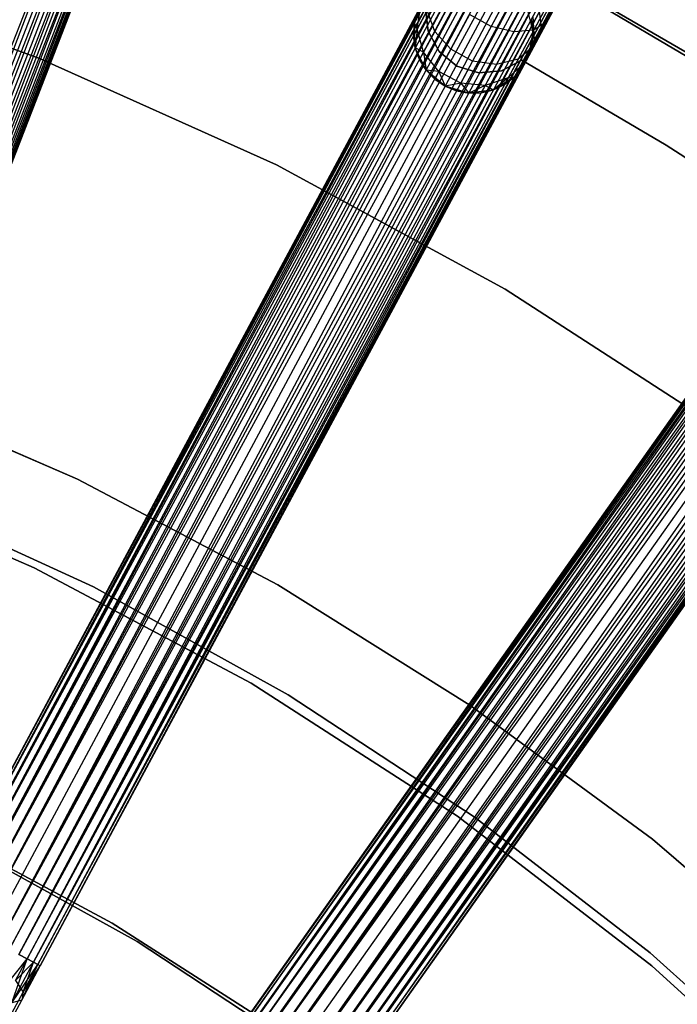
# Model space of a CAD drawing. Extents: x -102 to 102, y -101 to 102.
# Tile 445 of 481: x 21 to 32, y 37 to 54. Entities that reach past the tile are written whole.
import ezdxf

# ---------------------------------------------------------------- set-up
doc = ezdxf.new("R2010")
doc.units = 0
doc.header["$LTSCALE"] = 25.4
doc.layers.get('0').update_dxf_attribs({"linetype": 'CONTINUOUS'})

# ---------------------------------------------------------------- blocks, each defined once
blk = doc.blocks.new('NL2500011659_STL')
at = {"color": 0}
for p, q in [((29.328, 75.126, -6.522), (16.01, 40.198, -6.586)), ((29.328, 75.126, -6.522), (16.01, 40.198, -6.586)), ((29.514, 75.054, -8.414), (15.825, 40.27, -8.478)), ((29.514, 75.054, -8.414), (15.825, 40.27, -8.478)), ((16.01, 40.198, -8.414), (29.514, 75.054, -8.414)), ((16.01, 40.198, -8.414), (29.514, 75.054, -8.414)), ((16.01, 40.198, -6.586), (29.683, 74.989, -6.691)), ((16.01, 40.198, -6.586), (29.683, 74.989, -6.691)), ((16.179, 40.132, -8.309), (29.514, 75.054, -8.414)), ((16.179, 40.132, -8.309), (29.514, 75.054, -8.414)), ((16.179, 40.132, -6.691), (29.683, 74.989, -6.691)), ((16.179, 40.132, -6.691), (29.683, 74.989, -6.691)), ((29.827, 74.933, -8.169), (16.179, 40.132, -8.309)), ((29.827, 74.933, -8.169), (16.179, 40.132, -8.309)), ((29.683, 74.989, -6.691), (16.324, 40.076, -6.831)), ((29.683, 74.989, -6.691), (16.324, 40.076, -6.831)), ((16.324, 40.076, -8.169), (29.827, 74.933, -8.169)), ((16.324, 40.076, -8.169), (29.827, 74.933, -8.169)), ((16.438, 40.032, -8), (29.827, 74.933, -8.169)), ((16.438, 40.032, -8), (29.827, 74.933, -8.169)), ((16.324, 40.076, -6.831), (29.942, 74.889, -7)), ((16.324, 40.076, -6.831), (29.942, 74.889, -7)), ((16.438, 40.032, -7), (29.942, 74.889, -7)), ((16.438, 40.032, -7), (29.942, 74.889, -7)), ((30.021, 74.858, -7.809), (16.438, 40.032, -8)), ((30.021, 74.858, -7.809), (16.438, 40.032, -8)), ((29.942, 74.889, -7), (16.518, 40.001, -7.191)), ((29.942, 74.889, -7), (16.518, 40.001, -7.191)), ((16.518, 40.001, -7.809), (30.021, 74.858, -7.809)), ((16.518, 40.001, -7.809), (30.021, 74.858, -7.809)), ((16.518, 40.001, -7.191), (30.062, 74.842, -7.395)), ((16.518, 40.001, -7.191), (30.062, 74.842, -7.395)), ((16.558, 39.985, -7.605), (30.021, 74.858, -7.809)), ((16.558, 39.985, -7.605), (30.021, 74.858, -7.809)), ((30.062, 74.842, -7.395), (16.558, 39.985, -7.605)), ((16.558, 39.985, -7.395), (30.062, 74.842, -7.395)), ((30.062, 74.842, -7.395), (16.558, 39.985, -7.605)), ((16.558, 39.985, -7.395), (30.062, 74.842, -7.395)), ((19.595, 38.59, -7.395), (37.28, 71.523, -7.395)), ((19.595, 38.59, -7.605), (37.28, 71.523, -7.395)), ((19.595, 38.59, -7.605), (37.28, 71.523, -7.395)), ((19.595, 38.59, -7.395), (37.28, 71.523, -7.395)), ((37.318, 71.503, -7.809), (19.595, 38.59, -7.605)), ((37.318, 71.503, -7.809), (19.595, 38.59, -7.605)), ((37.28, 71.523, -7.395), (19.633, 38.57, -7.191)), ((37.28, 71.523, -7.395), (19.633, 38.57, -7.191)), ((19.633, 38.57, -7.809), (37.318, 71.503, -7.809)), ((19.633, 38.57, -7.809), (37.318, 71.503, -7.809)), ((19.633, 38.57, -7.191), (37.393, 71.463, -7)), ((19.633, 38.57, -7.191), (37.393, 71.463, -7)), ((19.708, 38.53, -8), (37.318, 71.503, -7.809)), ((19.708, 38.53, -8), (37.318, 71.503, -7.809)), ((19.708, 38.53, -7), (37.393, 71.463, -7)), ((19.708, 38.53, -7), (37.393, 71.463, -7)), ((37.393, 71.463, -7), (19.816, 38.471, -6.831)), ((37.393, 71.463, -7), (19.816, 38.471, -6.831)), ((37.501, 71.405, -8.169), (19.708, 38.53, -8)), ((37.501, 71.405, -8.169), (19.708, 38.53, -8)), ((19.816, 38.471, -8.169), (37.501, 71.405, -8.169)), ((19.816, 38.471, -8.169), (37.501, 71.405, -8.169)), ((19.816, 38.471, -6.831), (37.638, 71.331, -6.691)), ((19.816, 38.471, -6.831), (37.638, 71.331, -6.691)), ((19.953, 38.398, -8.309), (37.501, 71.405, -8.169)), ((19.953, 38.398, -8.309), (37.501, 71.405, -8.169)), ((19.953, 38.398, -6.691), (37.638, 71.331, -6.691)), ((19.953, 38.398, -6.691), (37.638, 71.331, -6.691)), ((37.638, 71.331, -6.691), (20.113, 38.312, -6.586)), ((37.638, 71.331, -6.691), (20.113, 38.312, -6.586)), ((37.797, 71.245, -8.414), (19.953, 38.398, -8.309)), ((37.797, 71.245, -8.414), (19.953, 38.398, -8.309)), ((20.113, 38.312, -8.414), (37.797, 71.245, -8.414)), ((20.113, 38.312, -8.414), (37.797, 71.245, -8.414)), ((20.113, 38.312, -6.586), (37.973, 71.151, -6.522)), ((20.113, 38.312, -6.586), (37.973, 71.151, -6.522)), ((20.288, 38.218, -8.478), (37.797, 71.245, -8.414)), ((20.288, 38.218, -8.478), (37.797, 71.245, -8.414)), ((20.288, 38.218, -6.522), (37.973, 71.151, -6.522)), ((20.288, 38.218, -6.522), (37.973, 71.151, -6.522)), ((20.288, 38.218, -8.478), (38.156, 71.053, -8.5)), ((20.288, 38.218, -8.478), (38.156, 71.053, -8.5)), ((20.471, 38.12, -6.5), (38.156, 71.053, -6.5)), ((20.471, 38.12, -6.5), (38.156, 71.053, -6.5)), ((20.471, 38.12, -8.5), (38.156, 71.053, -8.5)), ((20.471, 38.12, -8.5), (38.156, 71.053, -8.5)), ((20.654, 38.022, -8.478), (38.156, 71.053, -8.5)), ((20.654, 38.022, -8.478), (38.156, 71.053, -8.5)), ((20.654, 38.022, -6.522), (38.339, 70.955, -6.522)), ((20.654, 38.022, -6.522), (38.339, 70.955, -6.522)), ((38.514, 70.861, -8.414), (20.654, 38.022, -8.478)), ((38.514, 70.861, -8.414), (20.654, 38.022, -8.478)), ((38.339, 70.955, -6.522), (20.829, 37.927, -6.586)), ((38.339, 70.955, -6.522), (20.829, 37.927, -6.586)), ((20.829, 37.927, -8.414), (38.514, 70.861, -8.414)), ((20.829, 37.927, -8.414), (38.514, 70.861, -8.414)), ((20.989, 37.842, -8.309), (38.514, 70.861, -8.414)), ((20.989, 37.842, -8.309), (38.514, 70.861, -8.414)), ((20.829, 37.927, -6.586), (38.674, 70.775, -6.691)), ((20.829, 37.927, -6.586), (38.674, 70.775, -6.691)), ((20.989, 37.842, -6.691), (38.674, 70.775, -6.691)), ((20.989, 37.842, -6.691), (38.674, 70.775, -6.691)), ((38.811, 70.701, -8.169), (20.989, 37.842, -8.309)), ((38.811, 70.701, -8.169), (20.989, 37.842, -8.309)), ((38.674, 70.775, -6.691), (21.126, 37.768, -6.831)), ((38.674, 70.775, -6.691), (21.126, 37.768, -6.831)), ((21.126, 37.768, -8.169), (38.811, 70.701, -8.169)), ((21.126, 37.768, -8.169), (38.811, 70.701, -8.169)), ((21.126, 37.768, -6.831), (38.919, 70.643, -7)), ((21.126, 37.768, -6.831), (38.919, 70.643, -7)), ((21.234, 37.71, -8), (38.811, 70.701, -8.169)), ((21.234, 37.71, -8), (38.811, 70.701, -8.169)), ((21.234, 37.71, -7), (38.919, 70.643, -7)), ((21.234, 37.71, -7), (38.919, 70.643, -7)), ((38.919, 70.643, -7), (21.309, 37.67, -7.191)), ((38.919, 70.643, -7), (21.309, 37.67, -7.191)), ((38.994, 70.603, -7.809), (21.234, 37.71, -8)), ((38.994, 70.603, -7.809), (21.234, 37.71, -8)), ((21.309, 37.67, -7.809), (38.994, 70.603, -7.809)), ((21.309, 37.67, -7.809), (38.994, 70.603, -7.809)), ((21.309, 37.67, -7.191), (39.032, 70.582, -7.395)), ((21.309, 37.67, -7.191), (39.032, 70.582, -7.395)), ((21.347, 37.649, -7.605), (38.994, 70.603, -7.809)), ((21.347, 37.649, -7.605), (38.994, 70.603, -7.809)), ((39.032, 70.582, -7.395), (21.347, 37.649, -7.605)), ((21.347, 37.649, -7.395), (39.032, 70.582, -7.395)), ((39.032, 70.582, -7.395), (21.347, 37.649, -7.605)), ((21.347, 37.649, -7.395), (39.032, 70.582, -7.395)), ((24.19, 35.892, -7.395), (45.787, 66.402, -7.395)), ((24.19, 35.892, -7.605), (45.787, 66.402, -7.395)), ((24.19, 35.892, -7.605), (45.787, 66.402, -7.395)), ((24.19, 35.892, -7.395), (45.787, 66.402, -7.395)), ((45.823, 66.377, -7.809), (24.19, 35.892, -7.605)), ((45.823, 66.377, -7.809), (24.19, 35.892, -7.605)), ((45.787, 66.402, -7.395), (24.225, 35.867, -7.191)), ((45.787, 66.402, -7.395), (24.225, 35.867, -7.191)), ((24.225, 35.867, -7.809), (45.823, 66.377, -7.809)), ((24.225, 35.867, -7.809), (45.823, 66.377, -7.809)), ((24.294, 35.818, -8), (45.823, 66.377, -7.809)), ((24.294, 35.818, -8), (45.823, 66.377, -7.809)), ((24.225, 35.867, -7.191), (45.892, 66.328, -7)), ((24.225, 35.867, -7.191), (45.892, 66.328, -7)), ((24.294, 35.818, -7), (45.892, 66.328, -7)), ((24.294, 35.818, -7), (45.892, 66.328, -7)), ((45.993, 66.257, -8.169), (24.294, 35.818, -8)), ((45.993, 66.257, -8.169), (24.294, 35.818, -8)), ((45.892, 66.328, -7), (24.395, 35.747, -6.831)), ((45.892, 66.328, -7), (24.395, 35.747, -6.831)), ((24.395, 35.747, -8.169), (45.993, 66.257, -8.169)), ((24.395, 35.747, -8.169), (45.993, 66.257, -8.169)), ((24.522, 35.657, -8.309), (45.993, 66.257, -8.169)), ((24.522, 35.657, -8.309), (45.993, 66.257, -8.169)), ((24.395, 35.747, -6.831), (46.119, 66.167, -6.691)), ((24.395, 35.747, -6.831), (46.119, 66.167, -6.691)), ((24.522, 35.657, -6.691), (46.119, 66.167, -6.691)), ((24.522, 35.657, -6.691), (46.119, 66.167, -6.691)), ((46.267, 66.062, -8.414), (24.522, 35.657, -8.309)), ((46.267, 66.062, -8.414), (24.522, 35.657, -8.309)), ((46.119, 66.167, -6.691), (24.669, 35.552, -6.586)), ((46.119, 66.167, -6.691), (24.669, 35.552, -6.586)), ((24.669, 35.552, -8.414), (46.267, 66.062, -8.414)), ((24.669, 35.552, -8.414), (46.267, 66.062, -8.414)), ((24.832, 35.437, -8.478), (46.267, 66.062, -8.414)), ((24.832, 35.437, -8.478), (46.267, 66.062, -8.414)), ((24.669, 35.552, -6.586), (46.429, 65.947, -6.522)), ((24.669, 35.552, -6.586), (46.429, 65.947, -6.522)), ((24.832, 35.437, -6.522), (46.429, 65.947, -6.522)), ((24.832, 35.437, -6.522), (46.429, 65.947, -6.522)), ((24.832, 35.437, -8.478), (46.599, 65.827, -8.5)), ((24.832, 35.437, -8.478), (46.599, 65.827, -8.5)), ((25.001, 35.317, -6.5), (46.599, 65.827, -6.5)), ((25.001, 35.317, -6.5), (46.599, 65.827, -6.5)), ((25.001, 35.317, -8.5), (46.599, 65.827, -8.5)), ((25.001, 35.317, -8.5), (46.599, 65.827, -8.5)), ((25.171, 35.197, -8.478), (46.599, 65.827, -8.5)), ((25.171, 35.197, -8.478), (46.599, 65.827, -8.5)), ((25.171, 35.197, -6.522), (46.769, 65.707, -6.522)), ((25.171, 35.197, -6.522), (46.769, 65.707, -6.522)), ((46.769, 65.707, -6.522), (25.333, 35.082, -6.586)), ((46.769, 65.707, -6.522), (25.333, 35.082, -6.586)), ((46.931, 65.592, -8.414), (25.171, 35.197, -8.478)), ((46.931, 65.592, -8.414), (25.171, 35.197, -8.478)), ((25.333, 35.082, -8.414), (46.931, 65.592, -8.414)), ((25.333, 35.082, -8.414), (46.931, 65.592, -8.414)), ((25.481, 34.978, -8.309), (46.931, 65.592, -8.414)), ((25.481, 34.978, -8.309), (46.931, 65.592, -8.414)), ((25.333, 35.082, -6.586), (47.079, 65.488, -6.691)), ((25.333, 35.082, -6.586), (47.079, 65.488, -6.691)), ((25.481, 34.978, -6.691), (47.079, 65.488, -6.691)), ((25.481, 34.978, -6.691), (47.079, 65.488, -6.691)), ((47.206, 65.398, -8.169), (25.481, 34.978, -8.309)), ((47.206, 65.398, -8.169), (25.481, 34.978, -8.309)), ((47.079, 65.488, -6.691), (25.608, 34.888, -6.831)), ((47.079, 65.488, -6.691), (25.608, 34.888, -6.831)), ((25.608, 34.888, -8.169), (47.206, 65.398, -8.169)), ((25.608, 34.888, -8.169), (47.206, 65.398, -8.169)), ((25.708, 34.817, -8), (47.206, 65.398, -8.169)), ((25.708, 34.817, -8), (47.206, 65.398, -8.169)), ((25.608, 34.888, -6.831), (47.306, 65.327, -7)), ((25.608, 34.888, -6.831), (47.306, 65.327, -7)), ((25.708, 34.817, -7), (47.306, 65.327, -7)), ((25.708, 34.817, -7), (47.306, 65.327, -7)), ((47.375, 65.278, -7.809), (25.708, 34.817, -8)), ((47.375, 65.278, -7.809), (25.708, 34.817, -8)), ((47.306, 65.327, -7), (25.778, 34.768, -7.191)), ((47.306, 65.327, -7), (25.778, 34.768, -7.191)), ((25.778, 34.768, -7.809), (47.375, 65.278, -7.809)), ((25.778, 34.768, -7.809), (47.375, 65.278, -7.809)), ((25.778, 34.768, -7.191), (47.411, 65.253, -7.395)), ((25.778, 34.768, -7.191), (47.411, 65.253, -7.395)), ((25.813, 34.743, -7.605), (47.375, 65.278, -7.809)), ((25.813, 34.743, -7.605), (47.375, 65.278, -7.809)), ((47.411, 65.253, -7.395), (25.813, 34.743, -7.605)), ((25.813, 34.743, -7.395), (47.411, 65.253, -7.395)), ((47.411, 65.253, -7.395), (25.813, 34.743, -7.605)), ((25.813, 34.743, -7.395), (47.411, 65.253, -7.395)), ((29.122, 54.737, -308.5), (33.178, 52.379, -308.5)), ((33.178, 52.379, -318), (29.122, 54.737, -318)), ((33.178, 52.379, -318), (29.122, 54.737, -318)), ((29.122, 54.737, -308.5), (33.178, 52.379, -308.5)), ((21.323, 52.862, -314), (17.214, 54.337, -314)), ((17.214, 54.337, -312), (21.323, 52.862, -312)), ((17.214, 54.337, -312), (21.323, 52.862, -312)), ((21.323, 52.862, -314), (17.214, 54.337, -314)), ((33.568, 52.071, -316), (29.583, 54.433, -316)), ((29.583, 54.433, -315), (33.568, 52.071, -315)), ((33.568, 52.071, -316), (29.583, 54.433, -316)), ((29.583, 54.433, -315), (33.568, 52.071, -315)), ((29.302, 54.126, -306.668), (28.91, 53.395, -307.091)), ((29.302, 54.126, -306.668), (28.91, 53.395, -307.091)), ((29.662, 53.992, -306.828), (29.291, 53.303, -307.227)), ((29.662, 53.992, -306.828), (29.291, 53.303, -307.227)), ((30.123, 53.992, -307.498), (29.845, 53.475, -307.797)), ((30.123, 53.992, -307.498), (29.845, 53.475, -307.797)), ((27.624, 53.451, -314), (27.782, 53.836, -314)), ((27.624, 53.451, -314), (27.782, 53.836, -314)), ((28.256, 53.859, -307.227), (27.962, 53.311, -307.849)), ((28.256, 53.859, -307.227), (27.962, 53.311, -307.849)), ((29.952, 53.945, -307.122), (29.622, 53.331, -307.477)), ((29.952, 53.945, -307.122), (29.622, 53.331, -307.477)), ((27.731, 53.742, -308.85), (27.624, 53.451, -309.5)), ((27.731, 53.742, -308.85), (27.624, 53.451, -309.5)), ((27.683, 53.652, -309.5), (27.624, 53.451, -309.5)), ((27.624, 53.451, -314), (27.683, 53.652, -309.5)), ((27.683, 53.652, -309.5), (27.624, 53.451, -309.5)), ((27.624, 53.451, -314), (27.683, 53.652, -309.5)), ((27.667, 53.35, -308.727), (27.731, 53.742, -308.85)), ((27.667, 53.35, -308.727), (27.731, 53.742, -308.85)), ((27.835, 53.663, -308.031), (27.667, 53.35, -308.727)), ((27.835, 53.663, -308.031), (27.667, 53.35, -308.727)), ((27.81, 53.694, -312), (27.852, 53.312, -312)), ((27.852, 53.312, -314), (27.81, 53.694, -314)), ((27.852, 53.312, -314), (27.81, 53.694, -314)), ((27.81, 53.694, -312), (27.852, 53.312, -312)), ((27.962, 53.311, -307.849), (27.835, 53.663, -308.031)), ((27.962, 53.311, -307.849), (27.835, 53.663, -308.031)), ((29.509, 53.708, -314), (29.608, 53.304, -314)), ((29.509, 53.708, -314), (29.608, 53.304, -314)), ((29.7, 53.735, -308.718), (29.745, 53.38, -308.506)), ((29.7, 53.735, -308.718), (29.745, 53.38, -308.506)), ((29.922, 53.71, -308.132), (29.745, 53.38, -308.506)), ((29.922, 53.71, -308.132), (29.745, 53.38, -308.506)), ((29.922, 53.71, -308.132), (29.845, 53.475, -307.797)), ((29.922, 53.71, -308.132), (29.845, 53.475, -307.797)), ((28.543, 53.591, -307.091), (28.232, 53.011, -307.749)), ((28.543, 53.591, -307.091), (28.232, 53.011, -307.749)), ((28.91, 53.395, -307.091), (28.543, 53.591, -307.091)), ((28.91, 53.395, -307.091), (28.543, 53.591, -307.091)), ((29.608, 53.304, -309.5), (29.58, 53.511, -309.5)), ((29.58, 53.511, -309.5), (29.608, 53.304, -314)), ((29.58, 53.511, -309.5), (29.608, 53.304, -314)), ((29.608, 53.304, -309.5), (29.58, 53.511, -309.5)), ((29.61, 53.569, -309.089), (29.608, 53.304, -309.5)), ((29.61, 53.569, -309.089), (29.608, 53.304, -309.5)), ((29.61, 53.569, -309.089), (29.632, 53.169, -308.977)), ((29.61, 53.569, -309.089), (29.632, 53.169, -308.977)), ((29.845, 53.475, -307.797), (29.622, 53.331, -307.477)), ((29.845, 53.475, -307.797), (29.622, 53.331, -307.477)), ((29.845, 53.475, -307.797), (29.625, 53.065, -308.263)), ((29.845, 53.475, -307.797), (29.625, 53.065, -308.263)), ((27.624, 53.451, -309.5), (27.609, 53.242, -309.5)), ((27.609, 53.242, -309.5), (27.624, 53.451, -314)), ((27.609, 53.242, -309.5), (27.624, 53.451, -314)), ((27.624, 53.451, -309.5), (27.609, 53.242, -309.5)), ((27.667, 53.35, -308.727), (27.609, 53.242, -309.5)), ((27.667, 53.35, -308.727), (27.609, 53.242, -309.5)), ((27.637, 53.035, -314), (27.624, 53.451, -314)), ((27.667, 53.35, -308.727), (27.624, 53.451, -309.5)), ((27.667, 53.35, -308.727), (27.624, 53.451, -309.5)), ((27.637, 53.035, -314), (27.624, 53.451, -314)), ((27.624, 53.451, -309.5), (27.624, 53.451, -314)), ((27.624, 53.451, -309.5), (27.624, 53.451, -314)), ((27.667, 53.35, -308.727), (27.637, 53.035, -309.5)), ((27.667, 53.35, -308.727), (27.637, 53.035, -309.5)), ((27.773, 52.96, -308.632), (27.667, 53.35, -308.727)), ((27.773, 52.96, -308.632), (27.667, 53.35, -308.727)), ((27.962, 53.311, -307.849), (27.773, 52.96, -308.632)), ((27.962, 53.311, -307.849), (27.773, 52.96, -308.632)), ((27.852, 53.312, -312), (27.852, 53.312, -314)), ((27.852, 53.312, -312), (27.852, 53.312, -314)), ((27.852, 53.312, -312), (28.036, 52.974, -312)), ((28.036, 52.974, -314), (27.852, 53.312, -314)), ((28.036, 52.974, -314), (27.852, 53.312, -314)), ((27.852, 53.312, -312), (28.036, 52.974, -312)), ((28.232, 53.011, -307.749), (27.962, 53.311, -307.849)), ((28.232, 53.011, -307.749), (27.962, 53.311, -307.849)), ((28.91, 53.395, -307.091), (28.598, 52.814, -307.749)), ((28.91, 53.395, -307.091), (28.598, 52.814, -307.749)), ((29.291, 53.303, -307.227), (28.91, 53.395, -307.091)), ((29.291, 53.303, -307.227), (28.91, 53.395, -307.091)), ((29.291, 53.303, -307.227), (28.997, 52.755, -307.849)), ((29.291, 53.303, -307.227), (28.997, 52.755, -307.849)), ((29.622, 53.331, -307.477), (29.291, 53.303, -307.227)), ((29.622, 53.331, -307.477), (29.291, 53.303, -307.227)), ((29.622, 53.331, -307.477), (29.361, 52.844, -308.031)), ((29.622, 53.331, -307.477), (29.361, 52.844, -308.031)), ((29.608, 53.304, -314), (29.534, 52.895, -314)), ((29.608, 53.304, -314), (29.534, 52.895, -314)), ((29.592, 53.096, -309.5), (29.608, 53.304, -309.5)), ((29.608, 53.304, -314), (29.592, 53.096, -309.5)), ((29.592, 53.096, -309.5), (29.608, 53.304, -309.5)), ((29.608, 53.304, -314), (29.592, 53.096, -309.5)), ((29.632, 53.169, -308.977), (29.608, 53.304, -309.5)), ((29.632, 53.169, -308.977), (29.608, 53.304, -309.5)), ((29.608, 53.304, -309.5), (29.608, 53.304, -314)), ((29.608, 53.304, -309.5), (29.608, 53.304, -314)), ((29.745, 53.38, -308.506), (29.625, 53.065, -308.263)), ((29.745, 53.38, -308.506), (29.625, 53.065, -308.263)), ((29.745, 53.38, -308.506), (29.632, 53.169, -308.977)), ((29.745, 53.38, -308.506), (29.632, 53.169, -308.977)), ((27.609, 53.242, -309.5), (27.637, 53.035, -309.5)), ((27.637, 53.035, -314), (27.609, 53.242, -309.5)), ((27.609, 53.242, -309.5), (27.637, 53.035, -309.5)), ((27.637, 53.035, -314), (27.609, 53.242, -309.5)), ((29.632, 53.169, -308.977), (29.484, 52.801, -308.85)), ((29.632, 53.169, -308.977), (29.484, 52.801, -308.85)), ((29.632, 53.169, -308.977), (29.534, 52.895, -309.5)), ((29.632, 53.169, -308.977), (29.534, 52.895, -309.5)), ((29.632, 53.169, -308.977), (29.592, 53.096, -309.5)), ((29.632, 53.169, -308.977), (29.592, 53.096, -309.5)), ((27.818, 52.661, -314), (27.637, 53.035, -314)), ((27.773, 52.96, -308.632), (27.637, 53.035, -309.5)), ((27.637, 53.035, -309.5), (27.708, 52.839, -309.5)), ((27.773, 52.96, -308.632), (27.637, 53.035, -309.5)), ((27.708, 52.839, -309.5), (27.637, 53.035, -314)), ((27.818, 52.661, -314), (27.637, 53.035, -314)), ((27.708, 52.839, -309.5), (27.637, 53.035, -314)), ((27.637, 53.035, -309.5), (27.708, 52.839, -309.5)), ((27.637, 53.035, -309.5), (27.637, 53.035, -314)), ((27.637, 53.035, -309.5), (27.637, 53.035, -314)), ((28.232, 53.011, -307.749), (28.031, 52.638, -308.58)), ((28.232, 53.011, -307.749), (28.031, 52.638, -308.58)), ((28.036, 52.974, -312), (28.036, 52.974, -314)), ((28.036, 52.974, -312), (28.036, 52.974, -314)), ((28.036, 52.974, -312), (28.333, 52.73, -312)), ((28.333, 52.73, -314), (28.036, 52.974, -314)), ((28.333, 52.73, -314), (28.036, 52.974, -314)), ((28.036, 52.974, -312), (28.333, 52.73, -312)), ((28.598, 52.814, -307.749), (28.232, 53.011, -307.749)), ((28.598, 52.814, -307.749), (28.232, 53.011, -307.749)), ((29.625, 53.065, -308.263), (29.361, 52.844, -308.031)), ((29.625, 53.065, -308.263), (29.361, 52.844, -308.031)), ((29.625, 53.065, -308.263), (29.484, 52.801, -308.85)), ((29.625, 53.065, -308.263), (29.484, 52.801, -308.85)), ((29.534, 52.895, -309.5), (29.592, 53.096, -309.5)), ((29.592, 53.096, -309.5), (29.534, 52.895, -314)), ((29.592, 53.096, -309.5), (29.534, 52.895, -314)), ((29.534, 52.895, -309.5), (29.592, 53.096, -309.5)), ((25.307, 51.075, -314), (21.323, 52.862, -314)), ((21.323, 52.862, -312), (25.307, 51.075, -312)), ((21.323, 52.862, -312), (25.307, 51.075, -312)), ((21.323, 52.862, -312), (21.323, 52.862, -314)), ((25.307, 51.075, -314), (21.323, 52.862, -314)), ((21.323, 52.862, -312), (21.323, 52.862, -314)), ((27.773, 52.96, -308.632), (27.708, 52.839, -309.5)), ((27.773, 52.96, -308.632), (27.708, 52.839, -309.5)), ((27.708, 52.839, -309.5), (27.818, 52.661, -309.5)), ((27.818, 52.661, -314), (27.708, 52.839, -309.5)), ((27.708, 52.839, -309.5), (27.818, 52.661, -309.5)), ((27.818, 52.661, -314), (27.708, 52.839, -309.5)), ((28.031, 52.638, -308.58), (27.773, 52.96, -308.632)), ((27.773, 52.96, -308.632), (27.818, 52.661, -309.5)), ((27.773, 52.96, -308.632), (27.818, 52.661, -309.5)), ((28.031, 52.638, -308.58), (27.773, 52.96, -308.632)), ((28.598, 52.814, -307.749), (28.398, 52.442, -308.58)), ((28.598, 52.814, -307.749), (28.398, 52.442, -308.58)), ((28.997, 52.755, -307.849), (28.598, 52.814, -307.749)), ((28.997, 52.755, -307.849), (28.598, 52.814, -307.749)), ((29.361, 52.844, -308.031), (28.997, 52.755, -307.849)), ((29.361, 52.844, -308.031), (28.997, 52.755, -307.849)), ((29.083, 52.65, -312), (29.425, 52.826, -312)), ((29.425, 52.826, -314), (29.083, 52.65, -314)), ((29.425, 52.826, -314), (29.083, 52.65, -314)), ((29.083, 52.65, -312), (29.425, 52.826, -312)), ((29.361, 52.844, -308.031), (29.193, 52.531, -308.727)), ((29.361, 52.844, -308.031), (29.193, 52.531, -308.727)), ((29.534, 52.895, -314), (29.3, 52.551, -314)), ((29.534, 52.895, -314), (29.3, 52.551, -314)), ((29.425, 52.826, -312), (29.425, 52.826, -314)), ((29.425, 52.826, -312), (31.846, 51.404, -312)), ((31.846, 51.404, -314), (29.425, 52.826, -314)), ((29.425, 52.826, -312), (29.425, 52.826, -314)), ((31.846, 51.404, -314), (29.425, 52.826, -314)), ((29.425, 52.826, -312), (31.846, 51.404, -312)), ((29.534, 52.895, -314), (29.435, 52.711, -309.5)), ((29.534, 52.895, -314), (29.435, 52.711, -309.5)), ((29.484, 52.801, -308.85), (29.534, 52.895, -309.5)), ((29.484, 52.801, -308.85), (29.534, 52.895, -309.5)), ((29.534, 52.895, -309.5), (29.534, 52.895, -314)), ((29.534, 52.895, -309.5), (29.534, 52.895, -314)), ((28.135, 52.392, -314), (27.818, 52.661, -314)), ((28.031, 52.638, -308.58), (27.818, 52.661, -309.5)), ((27.818, 52.661, -309.5), (27.962, 52.51, -309.5)), ((28.031, 52.638, -308.58), (27.818, 52.661, -309.5)), ((27.962, 52.51, -309.5), (27.818, 52.661, -314)), ((28.135, 52.392, -314), (27.818, 52.661, -314)), ((27.962, 52.51, -309.5), (27.818, 52.661, -314)), ((27.818, 52.661, -309.5), (27.962, 52.51, -309.5)), ((27.818, 52.661, -309.5), (27.818, 52.661, -314)), ((27.818, 52.661, -309.5), (27.818, 52.661, -314)), ((28.333, 52.73, -312), (28.333, 52.73, -314)), ((28.333, 52.73, -312), (28.333, 52.73, -314)), ((28.333, 52.73, -312), (28.7, 52.617, -312)), ((28.7, 52.617, -314), (28.333, 52.73, -314)), ((28.7, 52.617, -314), (28.333, 52.73, -314)), ((28.333, 52.73, -312), (28.7, 52.617, -312)), ((28.7, 52.617, -312), (29.083, 52.65, -312)), ((29.083, 52.65, -314), (28.7, 52.617, -314)), ((29.083, 52.65, -314), (28.7, 52.617, -314)), ((28.7, 52.617, -312), (29.083, 52.65, -312)), ((28.997, 52.755, -307.849), (28.808, 52.404, -308.632)), ((28.997, 52.755, -307.849), (28.808, 52.404, -308.632)), ((29.083, 52.65, -312), (29.083, 52.65, -314)), ((29.083, 52.65, -312), (29.083, 52.65, -314)), ((29.484, 52.801, -308.85), (29.193, 52.531, -308.727)), ((29.484, 52.801, -308.85), (29.193, 52.531, -308.727)), ((29.484, 52.801, -308.85), (29.3, 52.551, -309.5)), ((29.484, 52.801, -308.85), (29.3, 52.551, -309.5)), ((29.3, 52.551, -309.5), (29.435, 52.711, -309.5)), ((29.435, 52.711, -309.5), (29.3, 52.551, -314)), ((29.435, 52.711, -309.5), (29.3, 52.551, -314)), ((29.3, 52.551, -309.5), (29.435, 52.711, -309.5)), ((29.484, 52.801, -308.85), (29.435, 52.711, -309.5)), ((29.484, 52.801, -308.85), (29.435, 52.711, -309.5)), ((28.031, 52.638, -308.58), (27.962, 52.51, -309.5)), ((28.031, 52.638, -308.58), (27.962, 52.51, -309.5)), ((27.962, 52.51, -309.5), (28.135, 52.392, -309.5)), ((27.962, 52.51, -309.5), (28.135, 52.392, -309.5)), ((27.962, 52.51, -309.5), (28.135, 52.392, -314)), ((27.962, 52.51, -309.5), (28.135, 52.392, -314)), ((28.398, 52.442, -308.58), (28.031, 52.638, -308.58)), ((28.031, 52.638, -308.58), (28.135, 52.392, -309.5)), ((28.031, 52.638, -308.58), (28.135, 52.392, -309.5)), ((28.398, 52.442, -308.58), (28.031, 52.638, -308.58)), ((28.7, 52.617, -312), (28.7, 52.617, -314)), ((28.7, 52.617, -312), (28.7, 52.617, -314)), ((29.193, 52.531, -308.727), (28.808, 52.404, -308.632)), ((29.193, 52.531, -308.727), (28.808, 52.404, -308.632)), ((29.3, 52.551, -314), (28.947, 52.332, -314)), ((29.3, 52.551, -314), (28.947, 52.332, -314)), ((29.193, 52.531, -308.727), (28.947, 52.332, -309.5)), ((29.193, 52.531, -308.727), (28.947, 52.332, -309.5)), ((29.135, 52.423, -309.5), (29.3, 52.551, -309.5)), ((29.3, 52.551, -314), (29.135, 52.423, -309.5)), ((29.135, 52.423, -309.5), (29.3, 52.551, -309.5)), ((29.3, 52.551, -314), (29.135, 52.423, -309.5)), ((29.193, 52.531, -308.727), (29.135, 52.423, -309.5)), ((29.193, 52.531, -308.727), (29.135, 52.423, -309.5)), ((29.193, 52.531, -308.727), (29.3, 52.551, -309.5)), ((29.193, 52.531, -308.727), (29.3, 52.551, -309.5)), ((29.3, 52.551, -309.5), (29.3, 52.551, -314)), ((29.3, 52.551, -309.5), (29.3, 52.551, -314)), ((28.398, 52.442, -308.58), (28.135, 52.392, -309.5)), ((28.398, 52.442, -308.58), (28.135, 52.392, -309.5)), ((28.534, 52.276, -314), (28.135, 52.392, -314)), ((28.135, 52.392, -309.5), (28.329, 52.313, -309.5)), ((28.534, 52.276, -314), (28.135, 52.392, -314)), ((28.329, 52.313, -309.5), (28.135, 52.392, -314)), ((28.135, 52.392, -309.5), (28.329, 52.313, -309.5)), ((28.135, 52.392, -309.5), (28.135, 52.392, -314)), ((28.329, 52.313, -309.5), (28.135, 52.392, -314)), ((28.135, 52.392, -309.5), (28.135, 52.392, -314)), ((28.398, 52.442, -308.58), (28.329, 52.313, -309.5)), ((28.398, 52.442, -308.58), (28.329, 52.313, -309.5)), ((28.329, 52.313, -309.5), (28.534, 52.276, -309.5)), ((28.534, 52.276, -314), (28.329, 52.313, -309.5)), ((28.329, 52.313, -309.5), (28.534, 52.276, -309.5)), ((28.534, 52.276, -314), (28.329, 52.313, -309.5)), ((28.808, 52.404, -308.632), (28.398, 52.442, -308.58)), ((28.398, 52.442, -308.58), (28.534, 52.276, -309.5)), ((28.398, 52.442, -308.58), (28.534, 52.276, -309.5)), ((28.808, 52.404, -308.632), (28.398, 52.442, -308.58)), ((28.808, 52.404, -308.632), (28.534, 52.276, -309.5)), ((28.808, 52.404, -308.632), (28.534, 52.276, -309.5)), ((28.947, 52.332, -314), (28.534, 52.276, -314)), ((28.947, 52.332, -314), (28.534, 52.276, -314)), ((28.808, 52.404, -308.632), (28.743, 52.282, -309.5)), ((28.808, 52.404, -308.632), (28.743, 52.282, -309.5)), ((28.743, 52.282, -309.5), (28.947, 52.332, -309.5)), ((28.947, 52.332, -314), (28.743, 52.282, -309.5)), ((28.743, 52.282, -309.5), (28.947, 52.332, -309.5)), ((28.947, 52.332, -314), (28.743, 52.282, -309.5)), ((28.808, 52.404, -308.632), (28.947, 52.332, -309.5)), ((28.808, 52.404, -308.632), (28.947, 52.332, -309.5)), ((28.947, 52.332, -309.5), (29.135, 52.423, -309.5)), ((29.135, 52.423, -309.5), (28.947, 52.332, -314)), ((29.135, 52.423, -309.5), (28.947, 52.332, -314)), ((28.947, 52.332, -309.5), (29.135, 52.423, -309.5)), ((28.947, 52.332, -309.5), (28.947, 52.332, -314)), ((28.947, 52.332, -309.5), (28.947, 52.332, -314)), ((28.534, 52.276, -309.5), (28.743, 52.282, -309.5)), ((28.743, 52.282, -309.5), (28.534, 52.276, -314)), ((28.743, 52.282, -309.5), (28.534, 52.276, -314)), ((28.534, 52.276, -309.5), (28.743, 52.282, -309.5)), ((28.534, 52.276, -309.5), (28.534, 52.276, -314)), ((28.534, 52.276, -309.5), (28.534, 52.276, -314)), ((31.846, 51.404, -312), (31.846, 51.404, -314)), ((31.846, 51.404, -312), (34.198, 49.871, -312)), ((34.198, 49.871, -314), (31.846, 51.404, -314)), ((31.846, 51.404, -312), (31.846, 51.404, -314)), ((34.198, 49.871, -314), (31.846, 51.404, -314)), ((31.846, 51.404, -312), (34.198, 49.871, -312)), ((29.144, 48.989, -314), (25.307, 51.075, -314)), ((25.307, 51.075, -312), (29.144, 48.989, -312)), ((25.307, 51.075, -312), (29.144, 48.989, -312)), ((25.307, 51.075, -312), (25.307, 51.075, -314)), ((29.144, 48.989, -314), (25.307, 51.075, -314)), ((25.307, 51.075, -312), (25.307, 51.075, -314)), ((32.809, 46.616, -314), (29.144, 48.989, -314)), ((29.144, 48.989, -312), (32.809, 46.616, -312)), ((29.144, 48.989, -312), (32.809, 46.616, -312)), ((29.144, 48.989, -312), (29.144, 48.989, -314)), ((32.809, 46.616, -314), (29.144, 48.989, -314)), ((29.144, 48.989, -312), (29.144, 48.989, -314)), ((21.97, 45.805, -308.5), (18.485, 47.317, -308.5)), ((18.485, 47.317, -315), (21.97, 45.805, -315)), ((21.97, 45.805, -308.5), (18.485, 47.317, -308.5)), ((18.485, 47.317, -315), (21.97, 45.805, -315)), ((21.247, 44.321, -316), (17.464, 45.943, -316)), ((17.464, 45.943, -315), (21.247, 44.321, -315)), ((17.464, 45.943, -315), (21.247, 44.321, -315)), ((21.247, 44.321, -316), (17.464, 45.943, -316)), ((25.332, 44.036, -308.5), (21.97, 45.805, -308.5)), ((21.97, 45.805, -315), (25.332, 44.036, -315)), ((21.97, 45.805, -308.5), (21.97, 45.805, -315)), ((25.332, 44.036, -308.5), (21.97, 45.805, -308.5)), ((21.97, 45.805, -315), (25.332, 44.036, -315)), ((21.97, 45.805, -308.5), (21.97, 45.805, -315)), ((18.847, 45.556, -308.5), (22.239, 44.001, -308.5)), ((22.239, 44.001, -315), (18.847, 45.556, -315)), ((22.239, 44.001, -315), (18.847, 45.556, -315)), ((18.847, 45.556, -308.5), (22.239, 44.001, -308.5)), ((24.882, 42.389, -316), (21.247, 44.321, -316)), ((21.247, 44.321, -315), (24.882, 42.389, -315)), ((21.247, 44.321, -315), (24.882, 42.389, -315)), ((21.247, 44.321, -315), (21.247, 44.321, -316)), ((24.882, 42.389, -316), (21.247, 44.321, -316)), ((21.247, 44.321, -315), (21.247, 44.321, -316)), ((22.239, 44.001, -308.5), (25.503, 42.194, -308.5)), ((25.503, 42.194, -315), (22.239, 44.001, -315)), ((22.239, 44.001, -315), (22.239, 44.001, -308.5)), ((22.239, 44.001, -315), (22.239, 44.001, -308.5)), ((25.503, 42.194, -315), (22.239, 44.001, -315)), ((22.239, 44.001, -308.5), (25.503, 42.194, -308.5)), ((28.553, 42.021, -308.5), (25.332, 44.036, -308.5)), ((25.332, 44.036, -315), (28.553, 42.021, -315)), ((25.332, 44.036, -308.5), (25.332, 44.036, -315)), ((28.553, 42.021, -308.5), (25.332, 44.036, -308.5)), ((25.332, 44.036, -315), (28.553, 42.021, -315)), ((25.332, 44.036, -308.5), (25.332, 44.036, -315)), ((28.342, 40.16, -316), (24.882, 42.389, -316)), ((24.882, 42.389, -315), (28.342, 40.16, -315)), ((24.882, 42.389, -315), (28.342, 40.16, -315)), ((24.882, 42.389, -315), (24.882, 42.389, -316)), ((28.342, 40.16, -316), (24.882, 42.389, -316)), ((24.882, 42.389, -315), (24.882, 42.389, -316)), ((25.503, 42.194, -308.5), (28.622, 40.146, -308.5)), ((28.622, 40.146, -315), (25.503, 42.194, -315)), ((25.503, 42.194, -315), (25.503, 42.194, -308.5)), ((25.503, 42.194, -315), (25.503, 42.194, -308.5)), ((28.622, 40.146, -315), (25.503, 42.194, -315)), ((25.503, 42.194, -308.5), (28.622, 40.146, -308.5)), ((31.613, 39.771, -308.5), (28.553, 42.021, -308.5)), ((28.553, 42.021, -315), (31.613, 39.771, -315)), ((28.553, 42.021, -308.5), (28.553, 42.021, -315)), ((31.613, 39.771, -308.5), (28.553, 42.021, -308.5)), ((28.553, 42.021, -315), (31.613, 39.771, -315)), ((28.553, 42.021, -308.5), (28.553, 42.021, -315)), ((31.604, 37.649, -316), (28.342, 40.16, -316)), ((28.342, 40.16, -315), (31.604, 37.649, -315)), ((28.342, 40.16, -315), (31.604, 37.649, -315)), ((28.342, 40.16, -315), (28.342, 40.16, -316)), ((31.604, 37.649, -316), (28.342, 40.16, -316)), ((28.342, 40.16, -315), (28.342, 40.16, -316)), ((28.622, 40.146, -308.5), (31.576, 37.867, -308.5)), ((31.576, 37.867, -315), (28.622, 40.146, -315)), ((28.622, 40.146, -315), (28.622, 40.146, -308.5)), ((28.622, 40.146, -315), (28.622, 40.146, -308.5)), ((31.576, 37.867, -315), (28.622, 40.146, -315)), ((28.622, 40.146, -308.5), (31.576, 37.867, -308.5)), ((22.552, 38.365, 1), (19.621, 39.942, 1)), ((19.621, 39.942, 2), (22.552, 38.365, 2)), ((22.552, 38.365, 1), (19.621, 39.942, 1)), ((19.621, 39.942, 2), (22.552, 38.365, 2)), ((34.498, 37.298, -308.5), (31.613, 39.771, -308.5)), ((31.613, 39.771, -315), (34.498, 37.298, -315)), ((31.613, 39.771, -308.5), (31.613, 39.771, -315)), ((34.498, 37.298, -308.5), (31.613, 39.771, -308.5)), ((31.613, 39.771, -315), (34.498, 37.298, -315)), ((31.613, 39.771, -308.5), (31.613, 39.771, -315)), ((22.974, 38.056, 1), (20.065, 39.665, 1)), ((20.065, 39.665, -6.5), (22.974, 38.056, -6.5)), ((22.974, 38.056, 1), (20.065, 39.665, 1)), ((20.065, 39.665, -6.5), (22.974, 38.056, -6.5)), ((25.356, 36.574, 1), (22.552, 38.365, 1)), ((22.552, 38.365, 1), (22.552, 38.365, 2)), ((22.552, 38.365, 2), (25.356, 36.574, 2)), ((22.552, 38.365, 1), (22.552, 38.365, 2)), ((25.356, 36.574, 1), (22.552, 38.365, 1)), ((22.552, 38.365, 2), (25.356, 36.574, 2)), ((25.754, 36.234, 1), (22.974, 38.056, 1)), ((22.974, 38.056, -6.5), (25.754, 36.234, -6.5)), ((22.974, 38.056, 1), (22.974, 38.056, -6.5)), ((25.754, 36.234, 1), (22.974, 38.056, 1)), ((22.974, 38.056, -6.5), (25.754, 36.234, -6.5)), ((22.974, 38.056, 1), (22.974, 38.056, -6.5)), ((21.126, 37.768, -6.831), (20.989, 37.842, -6.691)), ((20.989, 37.842, -8.309), (21.126, 37.768, -8.169)), ((20.989, 37.842, -8.309), (21.126, 37.768, -8.169)), ((21.126, 37.768, -6.831), (20.989, 37.842, -6.691)), ((31.576, 37.867, -308.5), (34.35, 35.372, -308.5)), ((34.35, 35.372, -315), (31.576, 37.867, -315)), ((31.576, 37.867, -315), (31.576, 37.867, -308.5)), ((31.576, 37.867, -315), (31.576, 37.867, -308.5)), ((34.35, 35.372, -315), (31.576, 37.867, -315)), ((31.576, 37.867, -308.5), (34.35, 35.372, -308.5)), ((20.578, 37.077, -8.172), (21.126, 37.768, -8.169)), ((20.578, 37.077, -8.172), (21.126, 37.768, -8.169)), ((20.869, 37.03, -7.878), (21.126, 37.768, -8.169)), ((20.869, 37.03, -7.878), (21.126, 37.768, -8.169)), ((20.869, 37.03, -7.878), (21.234, 37.71, -8)), ((20.869, 37.03, -7.878), (21.234, 37.71, -8)), ((20.869, 37.03, -7.878), (21.309, 37.67, -7.809)), ((20.869, 37.03, -7.878), (21.309, 37.67, -7.809)), ((20.931, 37.406, -6.766), (21.126, 37.768, -6.831)), ((20.931, 37.406, -6.766), (21.126, 37.768, -6.831)), ((20.931, 37.406, -6.766), (21.234, 37.71, -7)), ((20.931, 37.406, -6.766), (21.234, 37.71, -7)), ((21.04, 37.076, -7.502), (21.309, 37.67, -7.809)), ((21.04, 37.076, -7.502), (21.309, 37.67, -7.809)), ((21.04, 37.076, -7.502), (21.347, 37.649, -7.395)), ((21.04, 37.076, -7.502), (21.347, 37.649, -7.605)), ((21.04, 37.076, -7.502), (21.347, 37.649, -7.395)), ((21.04, 37.076, -7.502), (21.347, 37.649, -7.605)), ((21.062, 37.21, -7.108), (21.234, 37.71, -7)), ((21.062, 37.21, -7.108), (21.234, 37.71, -7)), ((21.062, 37.21, -7.108), (21.309, 37.67, -7.191)), ((21.062, 37.21, -7.108), (21.309, 37.67, -7.191)), ((21.062, 37.21, -7.108), (21.347, 37.649, -7.395)), ((21.062, 37.21, -7.108), (21.347, 37.649, -7.395)), ((21.234, 37.71, -7), (21.126, 37.768, -6.831)), ((21.126, 37.768, -8.169), (21.234, 37.71, -8)), ((21.126, 37.768, -8.169), (21.234, 37.71, -8)), ((21.234, 37.71, -7), (21.126, 37.768, -6.831)), ((21.309, 37.67, -7.191), (21.234, 37.71, -7)), ((21.234, 37.71, -8), (21.309, 37.67, -7.809)), ((21.234, 37.71, -8), (21.309, 37.67, -7.809)), ((21.309, 37.67, -7.191), (21.234, 37.71, -7)), ((21.347, 37.649, -7.395), (21.309, 37.67, -7.191)), ((21.309, 37.67, -7.809), (21.347, 37.649, -7.605)), ((21.309, 37.67, -7.809), (21.347, 37.649, -7.605)), ((21.347, 37.649, -7.395), (21.309, 37.67, -7.191)), ((34.644, 34.873, -316), (31.604, 37.649, -316)), ((31.604, 37.649, -315), (34.644, 34.873, -315)), ((31.604, 37.649, -315), (34.644, 34.873, -315)), ((31.604, 37.649, -315), (31.604, 37.649, -316)), ((34.644, 34.873, -316), (31.604, 37.649, -316)), ((31.604, 37.649, -315), (31.604, 37.649, -316)), ((20.931, 37.406, -6.766), (21.062, 37.21, -7.108)), ((20.931, 37.406, -6.766), (21.062, 37.21, -7.108)), ((20.839, 36.794, -6.868), (21.062, 37.21, -7.108)), ((20.839, 36.794, -6.868), (21.062, 37.21, -7.108)), ((21.062, 37.21, -7.108), (21.04, 37.076, -7.502)), ((21.062, 37.21, -7.108), (21.04, 37.076, -7.502)), ((20.762, 36.56, -7.203), (21.04, 37.076, -7.502)), ((20.762, 36.56, -7.203), (21.04, 37.076, -7.502)), ((21.04, 37.076, -7.502), (20.869, 37.03, -7.878)), ((21.04, 37.076, -7.502), (20.869, 37.03, -7.878))]:
    blk.add_line(p, q, dxfattribs=at)

msp = doc.modelspace()

# ---------------------------------------------------------------- block references
at = {"color": 0}
msp.add_blockref('NL2500011659_STL', (0, 0), dxfattribs=at)

doc.saveas('drawing.dxf')
